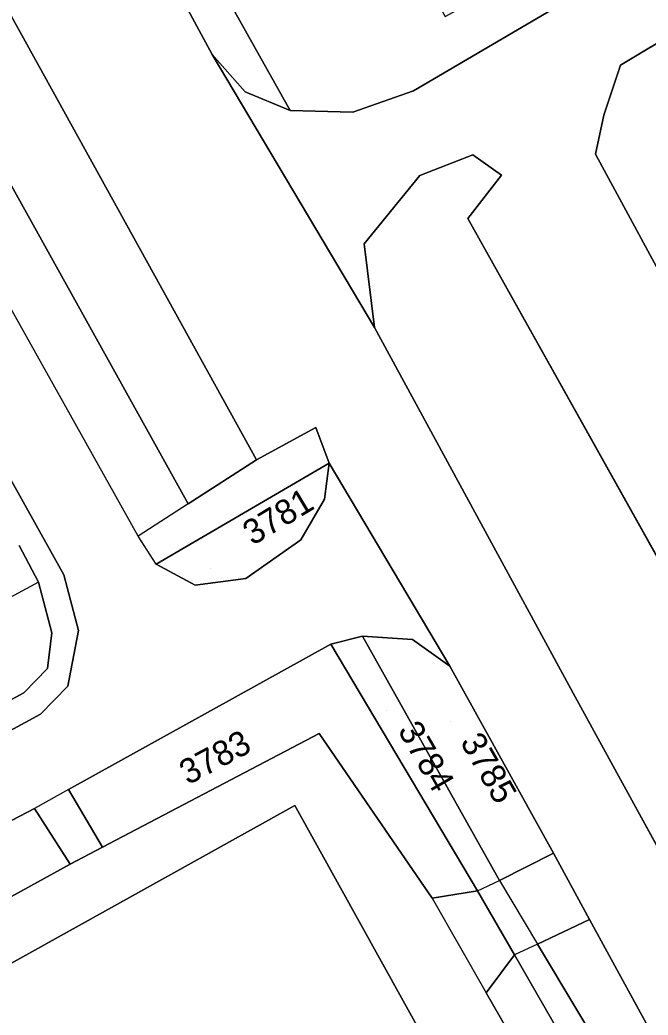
# Model space of a CAD drawing. Extents: x -262715 to -259381, y -1237238 to -1231182.
# Drawn here: x -261574 to -261523.5, y -1235450.7 to -1235370.6 of the extents above; entities that cross this region are included whole.
import ezdxf

# ---------------------------------------------------------------- set-up
doc = ezdxf.new("R2010")
doc.units = 0
for name, color, linetype in [('body_kn', 7, 'Continuous'), ('kladpar_druhypozemkov', 7, 'Continuous'), ('kladpar_hranice', 7, 'Continuous'), ('kladpar_parcelnecisla', 7, 'Continuous'), ('kladpar_plochy', 7, 'Continuous'), ('zappar_hrandruhpozemk', 7, 'Continuous')]:
    doc.layers.add(name, color=color, linetype=linetype)

msp = doc.modelspace()

# ---------------------------------------------------------------- linework, layer by layer
at = {"layer": 'body_kn'}
for p, q in [((-261558.55, -1235373.38), (-261558.55, -1235373.38)), ((-261525.69, -1235374.26), (-261525.69, -1235374.26)), ((-261555.9, -1235376.4), (-261555.9, -1235376.4)), ((-261542.35, -1235376.32), (-261542.35, -1235376.32)), ((-261552.27, -1235377.89), (-261552.27, -1235377.89)), ((-261547.23, -1235378.03), (-261547.23, -1235378.03)), ((-261527.02, -1235378.28), (-261527.02, -1235378.28)), ((-261537.57, -1235381.46), (-261537.57, -1235381.46)), ((-261527.69, -1235381.42), (-261527.69, -1235381.42)), ((-261541.84, -1235383.12), (-261541.84, -1235383.12)), ((-261535.26, -1235383.1), (-261535.26, -1235383.1)), ((-261537.96, -1235386.58), (-261537.96, -1235386.58)), ((-261546.33, -1235388.62), (-261546.33, -1235388.62)), ((-261545.48, -1235395.38), (-261545.48, -1235395.38)), ((-261550.22, -1235403.41), (-261550.22, -1235403.41)), ((-261555, -1235406.03), (-261555, -1235406.03)), ((-261549.13, -1235406.3), (-261549.13, -1235406.3)), ((-261549.13, -1235406.3), (-261549.13, -1235406.3)), ((-261549.51, -1235409.18), (-261549.51, -1235409.18)), ((-261560.48, -1235409.56), (-261560.48, -1235409.56)), ((-261560.48, -1235409.56), (-261560.48, -1235409.56)), ((-261564.53, -1235412.17), (-261564.53, -1235412.17)), ((-261559.07, -1235412.1), (-261559.07, -1235412.1)), ((-261551.43, -1235412.46), (-261551.43, -1235412.46)), ((-261563.06, -1235414.42), (-261563.06, -1235414.42)), ((-261563.06, -1235414.42), (-261563.06, -1235414.42)), ((-261572.55, -1235415.86), (-261572.55, -1235415.86)), ((-261572.55, -1235415.86), (-261572.55, -1235415.86)), ((-261570.51, -1235415.29), (-261570.51, -1235415.29)), ((-261555.85, -1235415.57), (-261555.85, -1235415.57)), ((-261559.92, -1235416.11), (-261559.92, -1235416.11)), ((-261571.46, -1235419.94), (-261571.46, -1235419.94)), ((-261569.33, -1235419.76), (-261569.33, -1235419.76)), ((-261546.45, -1235420.21), (-261546.45, -1235420.21)), ((-261546.45, -1235420.21), (-261546.45, -1235420.21)), ((-261542.43, -1235420.48), (-261542.43, -1235420.48)), ((-261549, -1235420.86), (-261549, -1235420.86)), ((-261549, -1235420.86), (-261549, -1235420.86)), ((-261571.81, -1235422.82), (-261571.81, -1235422.82)), ((-261539.42, -1235422.63), (-261539.42, -1235422.63)), ((-261570.17, -1235424.24), (-261570.17, -1235424.24)), ((-261573.71, -1235424.79), (-261573.71, -1235424.79)), ((-261529.32, -1235425.1), (-261529.32, -1235425.1)), ((-261572.37, -1235426.49), (-261572.37, -1235426.49)), ((-261549.95, -1235428.05), (-261549.95, -1235428.05)), ((-261549.95, -1235428.05), (-261549.95, -1235428.05)), ((-261570.14, -1235432.57), (-261570.14, -1235432.57)), ((-261570.14, -1235432.57), (-261570.14, -1235432.57)), ((-261572.86, -1235434.1), (-261572.86, -1235434.1)), ((-261572.86, -1235434.1), (-261572.86, -1235434.1)), ((-261551.91, -1235433.86), (-261551.91, -1235433.86)), ((-261551.91, -1235433.86), (-261551.91, -1235433.86)), ((-261567.38, -1235437.21), (-261567.38, -1235437.21)), ((-261531.07, -1235437.68), (-261531.07, -1235437.68)), ((-261569.98, -1235438.57), (-261569.98, -1235438.57)), ((-261535.42, -1235439.9), (-261535.42, -1235439.9)), ((-261535.42, -1235439.9), (-261535.42, -1235439.9)), ((-261537.2, -1235440.72), (-261537.2, -1235440.72)), ((-261537.2, -1235440.72), (-261537.2, -1235440.72)), ((-261540.84, -1235441.31), (-261540.84, -1235441.31)), ((-261540.84, -1235441.31), (-261540.84, -1235441.31)), ((-261528.17, -1235443.02), (-261528.17, -1235443.02)), ((-261528.17, -1235443.02), (-261528.17, -1235443.02)), ((-261532.37, -1235445.01), (-261532.37, -1235445.01)), ((-261532.37, -1235445.01), (-261532.37, -1235445.01)), ((-261534.21, -1235445.87), (-261534.21, -1235445.87)), ((-261534.21, -1235445.87), (-261534.21, -1235445.87)), ((-261536.49, -1235448.93), (-261536.49, -1235448.93))]:
    msp.add_line(p, q, dxfattribs=at)
at = {"layer": 'kladpar_druhypozemkov'}
for p, q in [((-261558.66, -1235414.77), (-261558.66, -1235414.77)), ((-261544.55, -1235426.22), (-261544.55, -1235426.22)), ((-261539.38, -1235427.12), (-261539.38, -1235427.12)), ((-261558.07, -1235429.1), (-261558.07, -1235429.1))]:
    msp.add_line(p, q, dxfattribs=at)
at = {"layer": 'kladpar_hranice'}
for points in [[(-261640.39, -1235276.85), (-261642.89, -1235269.71), (-261644.58, -1235261.91), (-261645.23, -1235256.54), (-261635.49, -1235249.77), (-261626.47, -1235266.32), (-261630.77, -1235268.8), (-261630.86, -1235268.85), (-261627.52, -1235274.75), (-261620.51, -1235287.45), (-261596.46, -1235331.01), (-261590.99, -1235340.91), (-261581.11, -1235358.8), (-261577.6, -1235365.16), (-261555, -1235406.03), (-261560.48, -1235409.56), (-261582.27, -1235370.43), (-261592.68, -1235351.73), (-261602.66, -1235333.81), (-261608.21, -1235323.84), (-261629.16, -1235286.22), (-261633.81, -1235288.37), (-261640.39, -1235276.85)], [(-261562.91, -1235358.92), (-261552.27, -1235377.89), (-261555.9, -1235376.4), (-261558.55, -1235373.38), (-261589.5, -1235316.23)], [(-261589.5, -1235316.23), (-261558.55, -1235373.38), (-261545.48, -1235395.38), (-261529.32, -1235425.1), (-261511.21, -1235458.13), (-261492.65, -1235492.14), (-261486.88, -1235501.6), (-261475.01, -1235519.76), (-261455.64, -1235559.31), (-261446.9, -1235569.53), (-261445.58, -1235571), (-261434.14, -1235591.59), (-261432.99, -1235593.76), (-261426.79, -1235608.76), (-261415.88, -1235628.94), (-261409.46, -1235640.49), (-261398.54, -1235660.04), (-261395.85, -1235659.66), (-261393.96, -1235659.39), (-261392.37, -1235662.21)], [(-261529.98, -1235347.17), (-261547.3, -1235356.51), (-261541.22, -1235367.78), (-261539.8, -1235370.33), (-261528.68, -1235364.27), (-261528.14, -1235365.36), (-261528.38, -1235367.44), (-261529.62, -1235368.84), (-261542.35, -1235376.32), (-261547.23, -1235378.03), (-261552.27, -1235377.89), (-261562.91, -1235358.92)], [(-261486.06, -1235350.5), (-261525.69, -1235374.26), (-261527.02, -1235378.28), (-261527.69, -1235381.42), (-261505.63, -1235422.16), (-261515.21, -1235427.3), (-261537.96, -1235386.58), (-261535.26, -1235383.1), (-261537.57, -1235381.46), (-261541.84, -1235383.12), (-261546.33, -1235388.62), (-261545.48, -1235395.38), (-261558.55, -1235373.38), (-261555.9, -1235376.4), (-261552.27, -1235377.89), (-261547.23, -1235378.03), (-261542.35, -1235376.32), (-261529.62, -1235368.84)], [(-261495.35, -1235368.62), (-261501.94, -1235372.3), (-261502.95, -1235370.14), (-261506.6, -1235372.19), (-261509.91, -1235374.06), (-261509.4, -1235375.04), (-261511.22, -1235376.45), (-261512.98, -1235373.42), (-261521.22, -1235378.19), (-261512.37, -1235394.1), (-261514.96, -1235395.62), (-261506.35, -1235411.22), (-261497.78, -1235426.75), (-261498.98, -1235427.43), (-261500.9, -1235423.36), (-261503.95, -1235424.72), (-261505.63, -1235422.16), (-261527.69, -1235381.42), (-261527.02, -1235378.28), (-261525.69, -1235374.26), (-261486.06, -1235350.5)], [(-261592.68, -1235351.73), (-261582.27, -1235370.43), (-261560.48, -1235409.56), (-261555, -1235406.03), (-261550.22, -1235403.41), (-261549.13, -1235406.3)], [(-261486.46, -1235529.8), (-261505.16, -1235495.58), (-261501.43, -1235492.47), (-261503.65, -1235487.68), (-261516.2, -1235464.94), (-261528.17, -1235443.02), (-261531.07, -1235437.68), (-261539.42, -1235422.63), (-261549.13, -1235406.3), (-261550.22, -1235403.41), (-261555, -1235406.03), (-261577.6, -1235365.16)], [(-261594.23, -1235372.74), (-261570.51, -1235415.29), (-261569.33, -1235419.76), (-261570.17, -1235424.24), (-261572.37, -1235426.49), (-261590.63, -1235436.39)], [(-261590.63, -1235436.39), (-261572.37, -1235426.49), (-261570.17, -1235424.24), (-261569.33, -1235419.76), (-261570.51, -1235415.29), (-261594.23, -1235372.74)], [(-261486.88, -1235501.6), (-261492.65, -1235492.14), (-261511.21, -1235458.13), (-261529.32, -1235425.1), (-261545.48, -1235395.38), (-261546.33, -1235388.62), (-261541.84, -1235383.12), (-261537.57, -1235381.46), (-261535.26, -1235383.1), (-261537.96, -1235386.58), (-261515.21, -1235427.3), (-261505.63, -1235422.16), (-261503.95, -1235424.72), (-261500.9, -1235423.36)], [(-261549.13, -1235406.3), (-261559.07, -1235412.1), (-261563.06, -1235414.42), (-261559.92, -1235416.11), (-261555.85, -1235415.57), (-261551.43, -1235412.46), (-261549.51, -1235409.18), (-261549.13, -1235406.3), (-261539.42, -1235422.63), (-261542.43, -1235420.48), (-261546.45, -1235420.21), (-261549, -1235420.86), (-261570.14, -1235432.57), (-261567.38, -1235437.21), (-261569.98, -1235438.57), (-261572.86, -1235434.1), (-261586.15, -1235441.02)], [(-261549.13, -1235406.3), (-261549.51, -1235409.18), (-261551.43, -1235412.46), (-261555.85, -1235415.57), (-261559.92, -1235416.11), (-261563.06, -1235414.42), (-261559.07, -1235412.1), (-261549.13, -1235406.3)], [(-261588.58, -1235432.81), (-261573.71, -1235424.79), (-261571.81, -1235422.82), (-261571.46, -1235419.94), (-261572.55, -1235415.86), (-261574.11, -1235412.92)], [(-261574.11, -1235412.92), (-261572.55, -1235415.86), (-261571.46, -1235419.94), (-261571.81, -1235422.82), (-261573.71, -1235424.79), (-261588.58, -1235432.81)], [(-261546.45, -1235420.21), (-261535.42, -1235439.9), (-261531.07, -1235437.68), (-261528.17, -1235443.02), (-261532.37, -1235445.01), (-261515.41, -1235473.33), (-261516.47, -1235476.53), (-261518.12, -1235473.75), (-261521.35, -1235473.6), (-261523.67, -1235473.55), (-261523.85, -1235470.91), (-261521.29, -1235470.83), (-261520.24, -1235470.19), (-261534.21, -1235445.87), (-261537.2, -1235440.72), (-261549, -1235420.86), (-261546.45, -1235420.21)], [(-261546.45, -1235420.21), (-261542.43, -1235420.48), (-261539.42, -1235422.63), (-261531.07, -1235437.68), (-261535.42, -1235439.9), (-261546.45, -1235420.21)], [(-261549, -1235420.86), (-261537.2, -1235440.72), (-261540.84, -1235441.31), (-261549.95, -1235428.05), (-261567.38, -1235437.21), (-261570.14, -1235432.57), (-261549, -1235420.86)], [(-261549.95, -1235428.05), (-261540.84, -1235441.31), (-261537.2, -1235440.72), (-261534.21, -1235445.87), (-261536.49, -1235448.93), (-261525.23, -1235468.52), (-261530.91, -1235471.69), (-261551.91, -1235433.86), (-261584.55, -1235451.99), (-261586.1, -1235452.86), (-261564.9, -1235490.45), (-261578.43, -1235496.98), (-261599.2, -1235458.61), (-261600.58, -1235454.79), (-261589.82, -1235449.08), (-261585.7, -1235447.27), (-261583.96, -1235446.24), (-261569.98, -1235438.57), (-261567.38, -1235437.21), (-261549.95, -1235428.05)], [(-261572.86, -1235434.1), (-261569.98, -1235438.57), (-261583.96, -1235446.24), (-261585.7, -1235447.27), (-261589.82, -1235449.08), (-261590.82, -1235449.21), (-261591.63, -1235448.46), (-261591.96, -1235447.24), (-261591.65, -1235445.88), (-261590.61, -1235444.45), (-261587.8, -1235442.05), (-261586.15, -1235441.02), (-261572.86, -1235434.1)], [(-261551.91, -1235433.86), (-261530.91, -1235471.69), (-261545.55, -1235479.87), (-261556.44, -1235486), (-261563.37, -1235489.64), (-261564.9, -1235490.45), (-261586.1, -1235452.86), (-261584.55, -1235451.99), (-261551.91, -1235433.86)], [(-261528.17, -1235443.02), (-261516.2, -1235464.94), (-261514.71, -1235470.58), (-261514.71, -1235472.57), (-261515.41, -1235473.33), (-261532.37, -1235445.01), (-261528.17, -1235443.02)], [(-261534.21, -1235445.87), (-261520.24, -1235470.19), (-261521.29, -1235470.83), (-261523.85, -1235470.91), (-261525.23, -1235468.52), (-261536.49, -1235448.93), (-261534.21, -1235445.87)]]:
    msp.add_lwpolyline(points, dxfattribs=at)
at = {"layer": 'kladpar_plochy'}
for p, q in [((-261552.27, -1235377.89), (-261562.91, -1235358.92)), ((-261529.62, -1235368.84), (-261542.35, -1235376.32)), ((-261542.35, -1235376.32), (-261547.23, -1235378.03)), ((-261547.23, -1235378.03), (-261552.27, -1235377.89)), ((-261541.84, -1235383.12), (-261537.57, -1235381.46)), ((-261537.57, -1235381.46), (-261535.26, -1235383.1)), ((-261546.33, -1235388.62), (-261541.84, -1235383.12)), ((-261535.26, -1235383.1), (-261537.96, -1235386.58)), ((-261537.96, -1235386.58), (-261515.21, -1235427.3)), ((-261545.48, -1235395.38), (-261546.33, -1235388.62)), ((-261529.32, -1235425.1), (-261545.48, -1235395.38)), ((-261511.21, -1235458.13), (-261529.32, -1235425.1))]:
    msp.add_line(p, q, dxfattribs=at)
for points in [[(-261640.39, -1235276.85), (-261642.89, -1235269.71), (-261644.58, -1235261.91), (-261645.23, -1235256.54), (-261635.49, -1235249.77), (-261626.47, -1235266.32), (-261630.77, -1235268.8), (-261630.86, -1235268.85), (-261627.52, -1235274.75), (-261620.51, -1235287.45), (-261596.46, -1235331.01), (-261590.99, -1235340.91), (-261581.11, -1235358.8), (-261577.6, -1235365.16), (-261555, -1235406.03), (-261560.48, -1235409.56), (-261582.27, -1235370.43), (-261592.68, -1235351.73), (-261602.66, -1235333.81), (-261608.21, -1235323.84), (-261629.16, -1235286.22), (-261633.81, -1235288.37)], [(-261549.13, -1235406.3), (-261549.51, -1235409.18), (-261551.43, -1235412.46), (-261555.85, -1235415.57), (-261559.92, -1235416.11), (-261563.06, -1235414.42), (-261559.07, -1235412.1)], [(-261546.45, -1235420.21), (-261535.42, -1235439.9), (-261531.07, -1235437.68), (-261528.17, -1235443.02), (-261532.37, -1235445.01), (-261515.41, -1235473.33), (-261516.47, -1235476.53), (-261518.12, -1235473.75), (-261521.35, -1235473.6), (-261523.67, -1235473.55), (-261523.85, -1235470.91), (-261521.29, -1235470.83), (-261520.24, -1235470.19), (-261534.21, -1235445.87), (-261537.2, -1235440.72), (-261549, -1235420.86)], [(-261546.45, -1235420.21), (-261542.43, -1235420.48), (-261539.42, -1235422.63), (-261531.07, -1235437.68), (-261535.42, -1235439.9)], [(-261549, -1235420.86), (-261537.2, -1235440.72), (-261540.84, -1235441.31), (-261549.95, -1235428.05), (-261567.38, -1235437.21), (-261570.14, -1235432.57)], [(-261549.95, -1235428.05), (-261540.84, -1235441.31), (-261537.2, -1235440.72), (-261534.21, -1235445.87), (-261536.49, -1235448.93), (-261525.23, -1235468.52), (-261530.91, -1235471.69), (-261551.91, -1235433.86), (-261584.55, -1235451.99), (-261586.1, -1235452.86), (-261564.9, -1235490.45), (-261578.43, -1235496.98), (-261599.2, -1235458.61), (-261600.58, -1235454.79), (-261589.82, -1235449.08), (-261585.7, -1235447.27), (-261583.96, -1235446.24), (-261569.98, -1235438.57), (-261567.38, -1235437.21)], [(-261572.86, -1235434.1), (-261569.98, -1235438.57), (-261583.96, -1235446.24), (-261585.7, -1235447.27), (-261589.82, -1235449.08), (-261590.82, -1235449.21), (-261591.63, -1235448.46), (-261591.96, -1235447.24), (-261591.65, -1235445.88), (-261590.61, -1235444.45), (-261587.8, -1235442.05), (-261586.15, -1235441.02)], [(-261551.91, -1235433.86), (-261530.91, -1235471.69), (-261545.55, -1235479.87), (-261556.44, -1235486), (-261563.37, -1235489.64), (-261564.9, -1235490.45), (-261586.1, -1235452.86), (-261584.55, -1235451.99)], [(-261528.17, -1235443.02), (-261516.2, -1235464.94), (-261514.71, -1235470.58), (-261514.71, -1235472.57), (-261515.41, -1235473.33), (-261532.37, -1235445.01)], [(-261534.21, -1235445.87), (-261520.24, -1235470.19), (-261521.29, -1235470.83), (-261523.85, -1235470.91), (-261525.23, -1235468.52), (-261536.49, -1235448.93)]]:
    msp.add_lwpolyline(points, close=True, dxfattribs=at)
for points in [[(-261562.91, -1235358.92), (-261552.27, -1235377.89), (-261555.9, -1235376.4), (-261558.55, -1235373.38), (-261589.5, -1235316.23)], [(-261589.5, -1235316.23), (-261558.55, -1235373.38), (-261545.48, -1235395.38), (-261529.32, -1235425.1), (-261511.21, -1235458.13), (-261492.65, -1235492.14), (-261486.88, -1235501.6), (-261475.01, -1235519.76), (-261455.64, -1235559.31), (-261446.9, -1235569.53), (-261445.58, -1235571), (-261434.14, -1235591.59), (-261432.99, -1235593.76), (-261426.79, -1235608.76), (-261415.88, -1235628.94), (-261409.46, -1235640.49), (-261398.54, -1235660.04), (-261395.85, -1235659.66), (-261393.96, -1235659.39), (-261392.37, -1235662.21), (-261394.71, -1235667.07), (-261390.23, -1235675.28), (-261387.83, -1235670.28), (-261368.01, -1235705.48)], [(-261486.06, -1235350.5), (-261525.69, -1235374.26), (-261527.02, -1235378.28), (-261527.69, -1235381.42), (-261505.63, -1235422.16), (-261515.21, -1235427.3), (-261537.96, -1235386.58), (-261535.26, -1235383.1), (-261537.57, -1235381.46), (-261541.84, -1235383.12), (-261546.33, -1235388.62), (-261545.48, -1235395.38), (-261558.55, -1235373.38), (-261555.9, -1235376.4), (-261552.27, -1235377.89), (-261547.23, -1235378.03), (-261542.35, -1235376.32), (-261529.62, -1235368.84)], [(-261495.35, -1235368.62), (-261501.94, -1235372.3), (-261502.95, -1235370.14), (-261506.6, -1235372.19), (-261509.91, -1235374.06), (-261509.4, -1235375.04), (-261511.22, -1235376.45), (-261512.98, -1235373.42), (-261521.22, -1235378.19), (-261512.37, -1235394.1), (-261514.96, -1235395.62), (-261506.35, -1235411.22), (-261497.78, -1235426.75), (-261498.98, -1235427.43), (-261500.9, -1235423.36), (-261503.95, -1235424.72), (-261505.63, -1235422.16), (-261527.69, -1235381.42), (-261527.02, -1235378.28), (-261525.69, -1235374.26), (-261486.06, -1235350.5)], [(-261486.46, -1235529.8), (-261505.16, -1235495.58), (-261501.43, -1235492.47), (-261503.65, -1235487.68), (-261516.2, -1235464.94), (-261528.17, -1235443.02), (-261531.07, -1235437.68), (-261539.42, -1235422.63), (-261549.13, -1235406.3), (-261550.22, -1235403.41), (-261555, -1235406.03), (-261577.6, -1235365.16)], [(-261582.27, -1235370.43), (-261560.48, -1235409.56), (-261555, -1235406.03), (-261550.22, -1235403.41), (-261549.13, -1235406.3), (-261559.07, -1235412.1), (-261563.06, -1235414.42), (-261559.92, -1235416.11), (-261555.85, -1235415.57), (-261551.43, -1235412.46), (-261549.51, -1235409.18), (-261549.13, -1235406.3), (-261539.42, -1235422.63), (-261542.43, -1235420.48), (-261546.45, -1235420.21), (-261549, -1235420.86), (-261570.14, -1235432.57), (-261567.38, -1235437.21), (-261569.98, -1235438.57), (-261572.86, -1235434.1), (-261586.15, -1235441.02)], [(-261594.23, -1235372.74), (-261570.51, -1235415.29), (-261569.33, -1235419.76), (-261570.17, -1235424.24), (-261572.37, -1235426.49), (-261590.63, -1235436.39)], [(-261590.63, -1235436.39), (-261572.37, -1235426.49), (-261570.17, -1235424.24), (-261569.33, -1235419.76), (-261570.51, -1235415.29), (-261594.23, -1235372.74)], [(-261588.58, -1235432.81), (-261573.71, -1235424.79), (-261571.81, -1235422.82), (-261571.46, -1235419.94), (-261572.55, -1235415.86), (-261574.11, -1235412.92)], [(-261574.11, -1235412.92), (-261572.55, -1235415.86), (-261571.46, -1235419.94), (-261571.81, -1235422.82), (-261573.71, -1235424.79), (-261588.58, -1235432.81)]]:
    msp.add_lwpolyline(points, dxfattribs=at)
at = {"layer": 'zappar_hrandruhpozemk'}
for p, q in [((-261560.48, -1235409.56), (-261564.53, -1235412.17)), ((-261572.55, -1235415.86), (-261575.17, -1235417.29)), ((-261570.14, -1235432.57), (-261572.86, -1235434.1)), ((-261537.2, -1235440.72), (-261535.42, -1235439.9)), ((-261535.42, -1235439.9), (-261532.37, -1235445.01)), ((-261540.84, -1235441.31), (-261536.49, -1235448.93)), ((-261532.37, -1235445.01), (-261534.21, -1235445.87))]:
    msp.add_line(p, q, dxfattribs=at)
msp.add_lwpolyline([(-261563.06, -1235414.42), (-261564.53, -1235412.17), (-261601.3, -1235346.46)], dxfattribs=at)

# ---------------------------------------------------------------- texts
at = {"layer": 'kladpar_parcelnecisla'}
for s, rotation, p in [('3781', 31, (-261555.304, -1235412.963)), ('3784', 300, (-261543.654, -1235427.802)), ('3783', 28, (-261560.503, -1235432.232)), ('3785', 300, (-261538.632, -1235428.734))]:
    msp.add_text(s, height=2, rotation=rotation, dxfattribs=at).set_placement(p)

doc.saveas('drawing.dxf')
